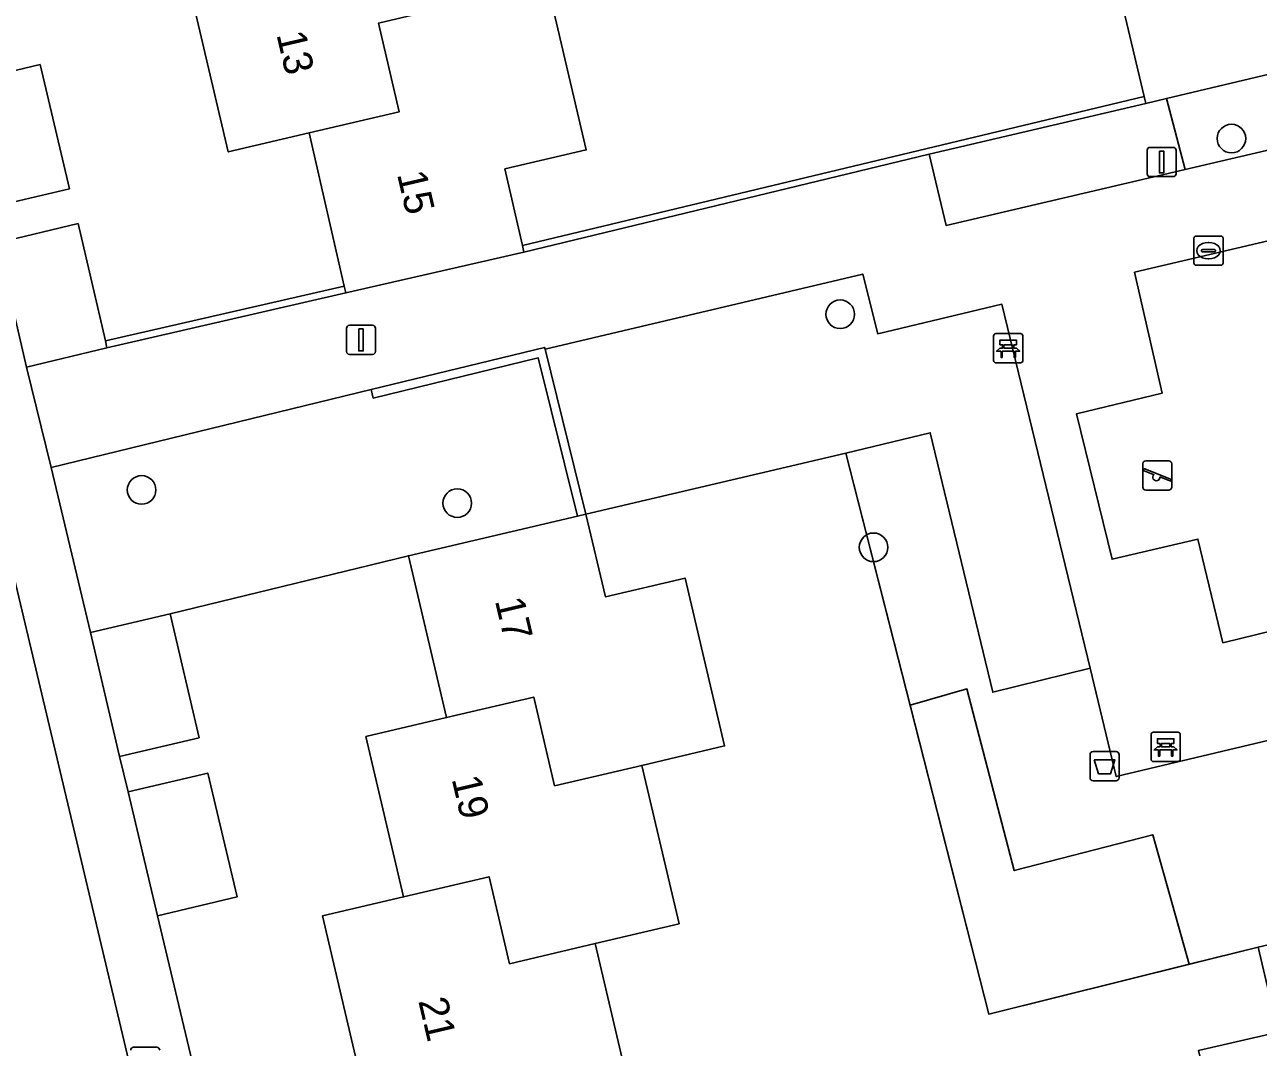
# Model space of a CAD drawing. Extents: x 158031 to 159244, y 380104 to 381214.
# Drawn here: x 159066.72 to 159108.92, y 380590.62 to 380625.6 of the extents above; entities that cross this region are included whole.
import ezdxf

# ---------------------------------------------------------------- set-up
doc = ezdxf.new("R2010")
doc.units = 0
for name, color, linetype in [('IMGEO_Afvalbak', 7, 'Continuous'), ('IMGEO_Bank', 7, 'Continuous'), ('IMGEO_Boom', 7, 'Continuous'), ('IMGEO_Erf', 7, 'Continuous'), ('IMGEO_Groenvoorziening', 7, 'Continuous'), ('IMGEO_Hek', 7, 'Continuous'), ('IMGEO_Kolk', 7, 'Continuous'), ('IMGEO_Lichtmast', 7, 'Continuous'), ('IMGEO_Muur', 7, 'Continuous'), ('IMGEO_Pand', 7, 'Continuous'), ('IMGEO_Pand_nummerreeks', 7, 'Continuous'), ('IMGEO_Rijbaan_lokaal_open', 7, 'Continuous'), ('IMGEO_Speelvoorziening', 7, 'Continuous'), ('IMGEO_Terreindeel_zand', 7, 'Continuous'), ('IMGEO_Voetpad_open', 7, 'Continuous')]:
    doc.layers.add(name, color=color, linetype=linetype)

msp = doc.modelspace()

# ---------------------------------------------------------------- linework, layer by layer
at = {"layer": 'IMGEO_Afvalbak'}
for p, q in [((159103.169, 380599.839), (159103.169, 380600.639)), ((159103.169, 380600.639), (159103.169, 380599.839)), ((159103.269, 380600.739), (159104.059, 380600.739)), ((159104.059, 380600.739), (159103.269, 380600.739)), ((159104.159, 380600.639), (159104.159, 380599.839)), ((159104.159, 380599.839), (159104.159, 380600.639)), ((159104.059, 380599.739), (159103.269, 380599.739)), ((159103.269, 380599.739), (159104.059, 380599.739))]:
    msp.add_line(p, q, dxfattribs=at)
msp.add_lwpolyline([(159103.312, 380600.453), (159104.016, 380600.453), (159103.867, 380599.983), (159103.461, 380599.983), (159103.312, 380600.453)], dxfattribs=at)
for centre, start, end in [((159103.269, 380600.639), 90, 180), ((159103.269, 380600.639), 90, 180), ((159104.059, 380600.639), 0, 90), ((159104.059, 380600.639), 360, 90), ((159103.269, 380599.839), 180, 270), ((159103.269, 380599.839), 180, 270), ((159104.059, 380599.839), 270, 0), ((159104.059, 380599.839), 270, 0)]:
    msp.add_arc(centre, 0.1, start, end, dxfattribs=at)
at = {"layer": 'IMGEO_Bank'}
for p, q in [((159099.868, 380614.112), (159099.868, 380614.953)), ((159099.868, 380614.953), (159099.868, 380614.112)), ((159099.943, 380615.037), (159100.784, 380615.037)), ((159100.784, 380615.037), (159099.943, 380615.037)), ((159100.868, 380614.962), (159100.868, 380614.121)), ((159100.868, 380614.121), (159100.868, 380614.962)), ((159100.177, 380614.543), (159100.177, 380614.649)), ((159100.221, 380614.649), (159100.221, 380614.543)), ((159100.509, 380614.655), (159100.227, 380614.655)), ((159100.227, 380614.537), (159100.509, 380614.537)), ((159100.515, 380614.543), (159100.515, 380614.649)), ((159100.559, 380614.649), (159100.559, 380614.543)), ((159100.565, 380614.435), (159100.172, 380614.435)), ((159100.793, 380614.037), (159099.952, 380614.037)), ((159099.952, 380614.037), (159100.793, 380614.037)), ((159105.254, 380600.475), (159105.254, 380601.316)), ((159105.254, 380601.316), (159105.254, 380600.475)), ((159105.329, 380601.4), (159106.17, 380601.4)), ((159106.17, 380601.4), (159105.329, 380601.4)), ((159106.254, 380601.325), (159106.254, 380600.484)), ((159106.254, 380600.484), (159106.254, 380601.325)), ((159105.951, 380600.798), (159105.558, 380600.798)), ((159105.563, 380600.906), (159105.563, 380601.012)), ((159105.607, 380601.012), (159105.607, 380600.906)), ((159105.895, 380601.018), (159105.613, 380601.018)), ((159105.613, 380600.9), (159105.895, 380600.9)), ((159105.901, 380600.906), (159105.901, 380601.012)), ((159105.945, 380601.012), (159105.945, 380600.906)), ((159106.179, 380600.4), (159105.338, 380600.4)), ((159105.338, 380600.4), (159106.179, 380600.4))]:
    msp.add_line(p, q, dxfattribs=at)
for points in [[(159100.115, 380614.435), (159099.973, 380614.435), (159100.085, 380614.537), (159100.171, 380614.537)], [(159100.171, 380614.655), (159100.085, 380614.655), (159100.085, 380614.816), (159100.648, 380614.816), (159100.648, 380614.655), (159100.565, 380614.655)], [(159100.565, 380614.537), (159100.648, 380614.537), (159100.76, 380614.435), (159100.621, 380614.435)], [(159100.165, 380614.428), (159100.165, 380614.221), (159100.122, 380614.221), (159100.122, 380614.428)], [(159100.615, 380614.428), (159100.615, 380614.221), (159100.571, 380614.221), (159100.571, 380614.428)], [(159105.557, 380601.018), (159105.471, 380601.018), (159105.471, 380601.179), (159106.034, 380601.179), (159106.034, 380601.018), (159105.951, 380601.018)], [(159105.501, 380600.798), (159105.359, 380600.798), (159105.471, 380600.9), (159105.557, 380600.9)], [(159105.551, 380600.791), (159105.551, 380600.584), (159105.508, 380600.584), (159105.508, 380600.791)], [(159105.951, 380600.9), (159106.034, 380600.9), (159106.146, 380600.798), (159106.007, 380600.798)], [(159106.001, 380600.791), (159106.001, 380600.584), (159105.957, 380600.584), (159105.957, 380600.791)]]:
    msp.add_lwpolyline(points, dxfattribs=at)
for centre, radius, start, end in [((159099.946, 380614.959), 0.0779, 92.4484, 184.2845), ((159099.946, 380614.959), 0.0779, 92.4484, 184.2845), ((159100.79, 380614.959), 0.0779, 2.4484, 94.2845), ((159100.79, 380614.959), 0.0779, 2.4484, 94.2845), ((159100.17, 380614.648), 0.00671, 2.8957, 87.1043), ((159100.17, 380614.544), 0.00671, 272.8957, 357.1043), ((159100.227, 380614.648), 0.00671, 92.8957, 177.1043), ((159100.227, 380614.544), 0.00671, 182.8957, 267.1043), ((159100.509, 380614.648), 0.00671, 2.8957, 87.1043), ((159100.509, 380614.544), 0.00671, 272.8957, 357.1043), ((159100.566, 380614.648), 0.00671, 92.8957, 177.1043), ((159100.566, 380614.544), 0.00671, 182.8957, 267.1043), ((159099.946, 380614.115), 0.0779, 182.4484, 274.2845), ((159099.946, 380614.115), 0.0779, 182.4484, 274.2845), ((159100.115, 380614.428), 0.00671, 2.8957, 87.1043), ((159100.172, 380614.428), 0.00671, 92.8957, 177.1043), ((159100.564, 380614.428), 0.00671, 2.8957, 87.1043), ((159100.621, 380614.428), 0.00671, 92.8957, 177.1043), ((159100.79, 380614.115), 0.0779, 272.4484, 4.2845), ((159100.79, 380614.115), 0.0779, 272.4484, 4.2845), ((159105.332, 380601.322), 0.0779, 92.4484, 184.2845), ((159105.332, 380601.322), 0.0779, 92.4484, 184.2845), ((159106.176, 380601.322), 0.0779, 2.4484, 94.2845), ((159106.176, 380601.322), 0.0779, 2.4484, 94.2845), ((159105.501, 380600.791), 0.00671, 2.8957, 87.1043), ((159105.558, 380600.791), 0.00671, 92.8957, 177.1043), ((159105.556, 380601.011), 0.00671, 2.8957, 87.1043), ((159105.556, 380600.907), 0.00671, 272.8957, 357.1043), ((159105.613, 380601.011), 0.00671, 92.8957, 177.1043), ((159105.613, 380600.907), 0.00671, 182.8957, 267.1043), ((159105.895, 380601.011), 0.00671, 2.8957, 87.1043), ((159105.895, 380600.907), 0.00671, 272.8957, 357.1043), ((159105.952, 380601.011), 0.00671, 92.8957, 177.1043), ((159105.952, 380600.907), 0.00671, 182.8957, 267.1043), ((159105.95, 380600.791), 0.00671, 2.8957, 87.1043), ((159106.007, 380600.791), 0.00671, 92.8957, 177.1043), ((159105.332, 380600.478), 0.0779, 182.4484, 274.2845), ((159105.332, 380600.478), 0.0779, 182.4484, 274.2845), ((159106.176, 380600.478), 0.0779, 272.4484, 4.2845), ((159106.176, 380600.478), 0.0779, 272.4484, 4.2845)]:
    msp.add_arc(centre, radius, start, end, dxfattribs=at)
at = {"layer": 'IMGEO_Boom'}
for centre in [(159108.005, 380621.709), (159094.621, 380615.699), (159070.725, 380609.69), (159081.523, 380609.237), (159095.761, 380607.726)]:
    msp.add_circle(centre, 0.489, dxfattribs=at)
at = {"layer": 'IMGEO_Erf'}
for points in [[(159059.979, 380642.798), (159064.527, 380623.595), (159067.251, 380624.239), (159068.255, 380619.993), (159065.53, 380619.348), (159065.799, 380618.136), (159068.552, 380618.797), (159069.486, 380614.789), (159077.657, 380616.661), (159076.458, 380621.9), (159073.686, 380621.251), (159072.407, 380626.707)], [(159084.795, 380626.189), (159085.936, 380621.32), (159083.152, 380620.668), (159083.75, 380618.055), (159105.02, 380623.141), (159103.773, 380628.393)], [(159106.876, 380590.511), (159109.601, 380591.147), (159108.92, 380594.049), (159106.563, 380593.464), (159099.704, 380591.762), (159097.013, 380602.328), (159094.816, 380610.951), (159085.925, 380608.865), (159086.589, 380606.034), (159089.315, 380606.676), (159090.667, 380600.936), (159087.832, 380600.269), (159089.108, 380594.849), (159086.235, 380594.172), (159087.504, 380588.782)], [(159078.169, 380589.775), (159076.911, 380595.116), (159079.687, 380595.77), (159078.396, 380601.254), (159081.158, 380601.904), (159079.854, 380607.439), (159071.7, 380605.446), (159072.693, 380601.212), (159069.967, 380600.573), (159070.261, 380599.357), (159072.985, 380600.004), (159073.99, 380595.766), (159071.266, 380595.12), (159072.514, 380589.899)]]:
    msp.add_lwpolyline(points, dxfattribs=at)
at = {"layer": 'IMGEO_Groenvoorziening'}
for points in [[(159115.792, 380622.842), (159115.213, 380625.315), (159105.788, 380623.077), (159106.422, 380620.651)], [(159105.788, 380623.077), (159105.075, 380622.908), (159097.662, 380621.172), (159098.244, 380618.738), (159106.422, 380620.651)], [(159100.154, 380616.038), (159095.903, 380615.032), (159095.395, 380617.071), (159084.527, 380614.502), (159085.925, 380608.865), (159094.816, 380610.951), (159097.701, 380611.648), (159099.839, 380602.771), (159103.168, 380603.592)], [(159067.635, 380610.461), (159068.974, 380604.807), (159071.7, 380605.446), (159079.854, 380607.439), (159085.633, 380608.795), (159084.29, 380614.203), (159078.649, 380612.83), (159078.578, 380613.121)], [(159117.226, 380600.599), (159124.829, 380602.343), (159124.281, 380604.688), (159104.066, 380599.885), (159103.168, 380603.592), (159099.839, 380602.771), (159097.701, 380611.648), (159094.816, 380610.951), (159097.013, 380602.328), (159098.955, 380602.885), (159100.576, 380596.671), (159105.312, 380597.896), (159106.563, 380593.464), (159108.92, 380594.049), (159115.027, 380595.482), (159118.25, 380596.217)], [(159097.013, 380602.328), (159099.704, 380591.762), (159106.563, 380593.464), (159105.312, 380597.896), (159100.576, 380596.671), (159098.955, 380602.885)]]:
    msp.add_lwpolyline(points, close=True, dxfattribs=at)
at = {"layer": 'IMGEO_Hek'}
msp.add_lwpolyline([(159108.92, 380594.049), (159099.704, 380591.762), (159094.816, 380610.951), (159085.925, 380608.865)], dxfattribs=at)
at = {"layer": 'IMGEO_Kolk'}
for p, q in [((159106.793, 380618.373), (159107.645, 380618.373)), ((159106.718, 380617.447), (159106.718, 380618.299)), ((159107.02, 380617.916), (159107.418, 380617.916)), ((159107.206, 380618.153), (159107.231, 380618.153)), ((159107.719, 380618.299), (159107.719, 380617.447)), ((159106.977, 380617.867), (159106.977, 380617.879)), ((159107.415, 380617.83), (159107.017, 380617.83)), ((159107.229, 380617.593), (159107.204, 380617.593)), ((159107.461, 380617.879), (159107.461, 380617.867)), ((159107.645, 380617.373), (159106.793, 380617.373))]:
    msp.add_line(p, q, dxfattribs=at)
for points in [[(159106.793, 380618.373), (159107.645, 380618.373)], [(159106.718, 380617.447), (159106.718, 380618.299)], [(159107.719, 380618.299), (159107.719, 380617.447)], [(159107.645, 380617.373), (159106.793, 380617.373)]]:
    msp.add_lwpolyline(points, dxfattribs=at)
for centre, radius, start, end in [((159106.795, 380618.297), 0.0765, 91.552, 178.448), ((159106.795, 380618.297), 0.0765, 91.552, 178.448), ((159107.643, 380618.297), 0.0765, 1.552, 88.448), ((159107.643, 380618.297), 0.0765, 1.552, 88.448), ((159107.017, 380617.876), 0.0403, 85.8775, 175.7526), ((159107.422, 380617.878), 0.0386, 1.7309, 96.639), ((159107.014, 380617.866), 0.0366, 178.938, 274.7102), ((159107.418, 380617.873), 0.043, 264.8664, 352.4533), ((159106.795, 380617.449), 0.0765, 181.552, 268.448), ((159106.795, 380617.449), 0.0765, 181.552, 268.448), ((159107.643, 380617.449), 0.0765, 271.552, 358.448), ((159107.643, 380617.449), 0.0765, 271.552, 358.448)]:
    msp.add_arc(centre, radius, start, end, dxfattribs=at)
for centre, major_axis, ratio, start_param, end_param in [((159107.205, 380617.873), (-0.387, 0.002), 0.722429, 4.712389, 7.853982), ((159107.23, 380617.873), (-0.39, 0.002), 0.717154, 1.570796, 4.712389)]:
    msp.add_ellipse(centre, major_axis=major_axis, ratio=ratio, start_param=start_param, end_param=end_param, dxfattribs=at)
at = {"layer": 'IMGEO_Lichtmast'}
for p, q in [((159105.12, 380620.507), (159105.12, 380621.307)), ((159105.12, 380621.307), (159105.12, 380620.507)), ((159105.22, 380621.407), (159106.01, 380621.407)), ((159106.01, 380621.407), (159105.22, 380621.407)), ((159106.11, 380621.307), (159106.11, 380620.507)), ((159106.11, 380620.507), (159106.11, 380621.307)), ((159106.01, 380620.407), (159105.22, 380620.407)), ((159105.22, 380620.407), (159106.01, 380620.407)), ((159077.734, 380614.421), (159077.734, 380615.221)), ((159077.734, 380615.221), (159077.734, 380614.421)), ((159077.834, 380615.321), (159078.624, 380615.321)), ((159078.624, 380615.321), (159077.834, 380615.321)), ((159078.724, 380615.221), (159078.724, 380614.421)), ((159078.724, 380614.421), (159078.724, 380615.221)), ((159078.624, 380614.321), (159077.834, 380614.321)), ((159077.834, 380614.321), (159078.624, 380614.321)), ((159070.453, 380590.624), (159071.243, 380590.624)), ((159071.243, 380590.624), (159070.453, 380590.624))]:
    msp.add_line(p, q, dxfattribs=at)
for points in [[(159105.54, 380621.282), (159105.69, 380621.282), (159105.69, 380620.532), (159105.54, 380620.532), (159105.54, 380621.282)], [(159078.154, 380615.196), (159078.304, 380615.196), (159078.304, 380614.446), (159078.154, 380614.446), (159078.154, 380615.196)]]:
    msp.add_lwpolyline(points, dxfattribs=at)
for centre, start, end in [((159105.22, 380621.307), 90, 180), ((159105.22, 380621.307), 90, 180), ((159106.01, 380621.307), 0, 90), ((159106.01, 380621.307), 360, 90), ((159105.22, 380620.507), 180, 270), ((159105.22, 380620.507), 180, 270), ((159106.01, 380620.507), 270, 0), ((159106.01, 380620.507), 270, 0), ((159077.834, 380615.221), 90, 180), ((159077.834, 380615.221), 90, 180), ((159078.624, 380615.221), 0, 90), ((159078.624, 380615.221), 360, 90), ((159077.834, 380614.421), 180, 270), ((159077.834, 380614.421), 180, 270), ((159078.624, 380614.421), 270, 0), ((159078.624, 380614.421), 270, 0), ((159070.453, 380590.524), 90, 180), ((159070.453, 380590.524), 90, 180), ((159071.243, 380590.524), 0, 90), ((159071.243, 380590.524), 360, 90)]:
    msp.add_arc(centre, 0.1, start, end, dxfattribs=at)
at = {"layer": 'IMGEO_Muur'}
for points in [[(159105.075, 380622.908), (159105.02, 380623.141), (159083.75, 380618.055), (159083.803, 380617.821), (159097.662, 380621.172)], [(159077.711, 380616.427), (159077.657, 380616.661), (159069.486, 380614.789), (159069.54, 380614.555)], [(159085.925, 380608.865), (159084.527, 380614.502), (159084.51, 380614.565), (159078.578, 380613.121), (159078.649, 380612.83), (159084.29, 380614.203), (159085.633, 380608.795)]]:
    msp.add_lwpolyline(points, close=True, dxfattribs=at)
at = {"layer": 'IMGEO_Pand'}
for points in [[(159114.549, 380628.109), (159114.48, 380628.401), (159113.098, 380628.072), (159111.834, 380633.468), (159109.088, 380632.825), (159106.132, 380632.133), (159106.839, 380629.112), (159103.773, 380628.393), (159105.02, 380623.141), (159105.075, 380622.908), (159105.788, 380623.077), (159115.213, 380625.315)], [(159081.822, 380626.358), (159080.559, 380631.749), (159077.664, 380631.071), (159074.688, 380630.374), (159075.383, 380627.404), (159072.407, 380626.707), (159073.686, 380621.251), (159076.458, 380621.9), (159079.534, 380622.62), (159078.823, 380625.655)], [(159081.822, 380626.358), (159078.823, 380625.655), (159079.534, 380622.62), (159076.458, 380621.9), (159077.657, 380616.661), (159077.711, 380616.427), (159083.803, 380617.821), (159083.75, 380618.055), (159083.152, 380620.668), (159085.936, 380621.32), (159084.795, 380626.189), (159084.603, 380627.01)], [(159065.53, 380619.348), (159068.255, 380619.993), (159067.251, 380624.239), (159064.527, 380623.595)], [(159069.486, 380614.789), (159068.552, 380618.797), (159065.799, 380618.136), (159066.788, 380613.893), (159069.54, 380614.555)], [(159087.832, 380600.269), (159090.667, 380600.936), (159089.315, 380606.676), (159086.589, 380606.034), (159085.925, 380608.865), (159085.633, 380608.795), (159079.854, 380607.439), (159081.158, 380601.904), (159084.138, 380602.605), (159084.852, 380599.568)], [(159069.967, 380600.573), (159072.693, 380601.212), (159071.7, 380605.446), (159068.974, 380604.807)], [(159079.687, 380595.77), (159082.61, 380596.459), (159083.312, 380593.483), (159086.235, 380594.172), (159089.108, 380594.849), (159087.832, 380600.269), (159084.852, 380599.568), (159084.138, 380602.605), (159081.158, 380601.904), (159078.396, 380601.254)], [(159070.261, 380599.357), (159071.266, 380595.12), (159073.99, 380595.766), (159072.985, 380600.004)], [(159087.504, 380588.782), (159086.235, 380594.172), (159083.312, 380593.483), (159082.61, 380596.459), (159079.687, 380595.77), (159076.911, 380595.116), (159078.169, 380589.775), (159076.89, 380589.474), (159077.602, 380586.451)], [(159116.334, 380589.912), (159115.027, 380595.482), (159108.92, 380594.049), (159109.601, 380591.147), (159106.876, 380590.511), (159108.013, 380585.642), (159108.227, 380584.724), (159111.04, 380585.381), (159114.051, 380586.084), (159113.322, 380589.21)]]:
    msp.add_lwpolyline(points, close=True, dxfattribs=at)
at = {"layer": 'IMGEO_Rijbaan_lokaal_open'}
msp.add_lwpolyline([(159064.796, 380587.461), (159066.426, 380580.517), (159071.581, 380558.721), (159077.419, 380560.08), (159066.215, 380607.32), (159060.465, 380605.95)], close=True, dxfattribs=at)
at = {"layer": 'IMGEO_Speelvoorziening'}
for p, q in [((159104.972, 380609.783), (159104.972, 380610.583)), ((159104.972, 380610.583), (159104.972, 380609.783)), ((159105.355, 380610.211), (159105.016, 380610.348)), ((159105.041, 380610.408), (159105.917, 380610.055)), ((159105.072, 380610.683), (159105.862, 380610.683)), ((159105.862, 380610.683), (159105.072, 380610.683)), ((159105.962, 380610.583), (159105.962, 380609.783)), ((159105.962, 380609.783), (159105.962, 380610.583)), ((159105.893, 380609.995), (159105.553, 380610.132)), ((159105.862, 380609.683), (159105.072, 380609.683)), ((159105.072, 380609.683), (159105.862, 380609.683))]:
    msp.add_line(p, q, dxfattribs=at)
for centre, radius, start, end in [((159105.072, 380610.583), 0.1, 90, 180), ((159105.072, 380610.583), 0.1, 90, 180), ((159105.029, 380610.378), 0.0327, 68.078, 248.078), ((159105.862, 380610.583), 0.1, 0, 90), ((159105.862, 380610.583), 0.1, 360, 90), ((159105.434, 380610.121), 0.12, 130.9928, 5.1632), ((159105.905, 380610.025), 0.0327, 248.078, 68.078), ((159105.072, 380609.783), 0.1, 180, 270), ((159105.072, 380609.783), 0.1, 180, 270), ((159105.862, 380609.783), 0.1, 270, 0), ((159105.862, 380609.783), 0.1, 270, 0)]:
    msp.add_arc(centre, radius, start, end, dxfattribs=at)
at = {"layer": 'IMGEO_Terreindeel_zand'}
msp.add_lwpolyline([(159119.962, 380605.218), (159118.293, 380612.56), (159111.71, 380611.006), (159109.837, 380618.35), (159104.689, 380617.136), (159105.636, 380613.002), (159102.701, 380612.292), (159103.922, 380607.319), (159106.855, 380608.008), (159107.71, 380604.461), (159113.566, 380605.893), (159114.015, 380603.815)], close=True, dxfattribs=at)
at = {"layer": 'IMGEO_Voetpad_open'}
for points in [[(159057.046, 380645.853), (159065.096, 380612.04), (159066.215, 380607.32), (159077.419, 380560.08), (159078.519, 380555.471), (159080.785, 380545.957)], [(159085.921, 380545.977), (159085.516, 380547.699), (159082.841, 380547.136), (159080.342, 380556.772), (159079.34, 380561.001), (159079.055, 380562.228), (159078.076, 380566.352), (159077.097, 380570.476), (159076.819, 380571.685), (159075.817, 380575.915), (159074.602, 380581.107), (159072.514, 380589.899), (159071.266, 380595.12), (159070.261, 380599.357), (159069.967, 380600.573), (159068.974, 380604.807), (159067.635, 380610.461), (159066.788, 380613.893), (159065.799, 380618.136), (159065.53, 380619.348), (159064.527, 380623.595), (159059.979, 380642.798)]]:
    msp.add_lwpolyline(points, dxfattribs=at)
for points in [[(159084.51, 380614.565), (159084.527, 380614.502), (159095.395, 380617.071), (159095.903, 380615.032), (159100.154, 380616.038), (159103.168, 380603.592), (159104.066, 380599.885), (159124.281, 380604.688), (159118.546, 380629.104), (159114.549, 380628.109), (159115.213, 380625.315), (159115.792, 380622.842), (159106.422, 380620.651), (159098.244, 380618.738), (159097.662, 380621.172), (159083.803, 380617.821), (159077.711, 380616.427), (159069.54, 380614.555), (159066.788, 380613.893), (159067.635, 380610.461), (159078.578, 380613.121)], [(159105.636, 380613.002), (159104.689, 380617.136), (159109.837, 380618.35), (159111.71, 380611.006), (159118.293, 380612.56), (159119.962, 380605.218), (159114.015, 380603.815), (159113.566, 380605.893), (159107.71, 380604.461), (159106.855, 380608.008), (159103.922, 380607.319), (159102.701, 380612.292)]]:
    msp.add_lwpolyline(points, close=True, dxfattribs=at)

# ---------------------------------------------------------------- texts
at = {"layer": 'IMGEO_Pand_nummerreeks'}
for s, rotation, p in [('13', 283.1931, (159075.332, 380625.271)), ('15', 283.1823, (159079.457, 380620.492)), ('17', 283.2547, (159082.805, 380605.906)), ('19', 283.2469, (159081.326, 380599.806)), ('21', 283.2512, (159080.184, 380592.214))]:
    msp.add_text(s, height=1, rotation=rotation, dxfattribs=at).set_placement(p)

doc.saveas('drawing.dxf')
